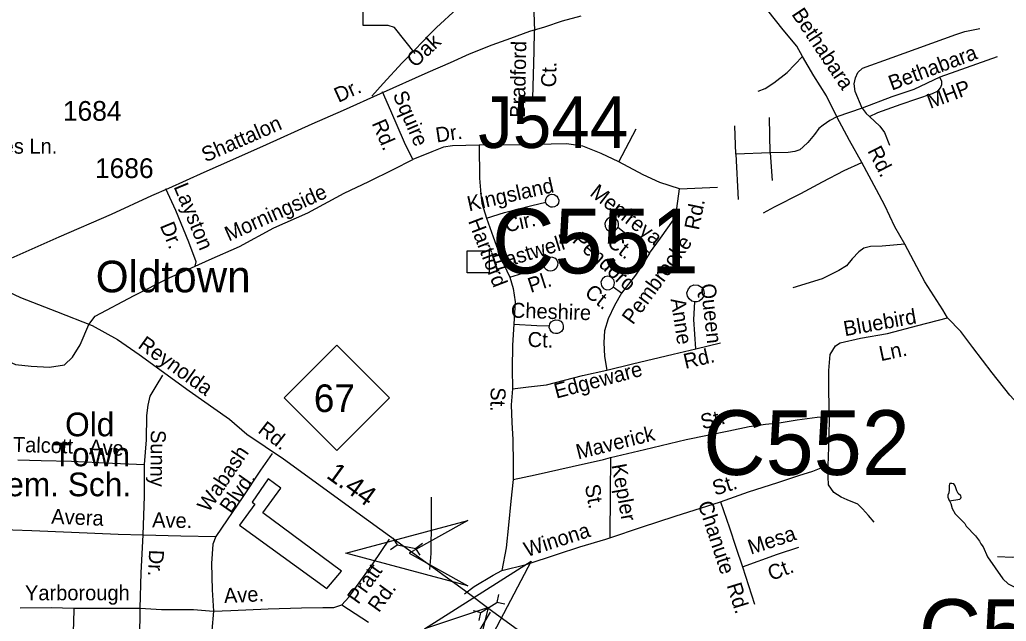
# Model space of a CAD drawing. Extents: x 1547597 to 1699558, y 810033 to 920809.
# Drawn here: x 1606475 to 1612726, y 879899 to 883710 of the extents above; entities that cross this region are included whole.
import ezdxf

# ---------------------------------------------------------------- set-up
doc = ezdxf.new("R2010")
doc.units = 0
for name, color, linetype in [('Exist Civil Demographics Community Label', 7, 'Continuous'), ('Exist Cultural Educational Facility Elementary Label', 7, 'Continuous'), ('Exist Cultural Shopping Center Building Footprint', 7, 'Continuous'), ('Exist Hydrographic Misc Water Feature', 7, 'Continuous'), ('Exist Road Non-System Structure Non-Sys Other CELL', 7, 'Continuous'), ('Exist Road Non-System Structure Non-Sys Other Number Label', 7, 'Continuous'), ('Exist Road Non-System Type 51', 7, 'Continuous'), ('Exist Road Non-System Type 51 Label', 7, 'Continuous'), ('Exist Road Primary NC Label', 7, 'Continuous'), ('Exist Road Primary NC Service Mileage Hundredths English Label', 7, 'Continuous'), ('Exist Road Primary NC Shield CELL', 7, 'Continuous'), ('Exist Road Primary NC Shield Number Label', 7, 'Continuous'), ('Exist Road Primary NC UnDivided 4 Lane Attributed', 7, 'Continuous'), ('Exist Road Secondary Structure Culvert Attributed CELL', 7, 'Continuous'), ('Exist Road Secondary Structure Culvert CELL', 7, 'Continuous'), ('Exist Road Secondary Structure Culvert Number Label', 7, 'Continuous'), ('Exist Road Secondary Type 51 Attributed', 7, 'Continuous'), ('Exist Road Secondary Type 51 Label', 7, 'Continuous'), ('Exist Road Secondary Type 51 Number Label', 7, 'Continuous')]:
    doc.layers.add(name, color=color, linetype=linetype)

msp = doc.modelspace()

# ---------------------------------------------------------------- linework, layer by layer
at = {"layer": 'Exist Cultural Shopping Center Building Footprint'}
msp.add_lwpolyline([(1608514.3, 880216.4), (1608015.7, 880586.1), (1608128.8, 880741.7), (1608048, 880800.3), (1607947.1, 880652.8), (1607965.3, 880640.7), (1607866.4, 880507.3), (1608420.5, 880106.1)], close=True, dxfattribs=at)
at = {"layer": 'Exist Hydrographic Misc Water Feature'}
for points in [[(1612365.8, 880661.6), (1612431.7, 880672.5), (1612437.7, 880678.4), (1612439.9, 880684.3), (1612438, 880692.4), (1612422.2, 880708.6), (1612412.5, 880724.8), (1612403.1, 880756.9), (1612393.9, 880769.4), (1612382.2, 880771.9), (1612369.4, 880771.9), (1612366, 880768), (1612363.8, 880758.3), (1612364.2, 880732.3), (1612361.3, 880712.7), (1612356.1, 880697.8), (1612356.4, 880684.9), (1612359.7, 880673.7), (1612362, 880667.1), (1612365.8, 880661.6)], [(1612365.8, 880661.6), (1612375.3, 880645.5), (1612382.8, 880613.3), (1612402.1, 880579.1), (1612463.1, 880517.9), (1612472.9, 880501.8), (1612531.9, 880440.8), (1612557.4, 880406.4), (1612565.1, 880388.2), (1612578.8, 880370), (1612607.7, 880307.6), (1612703.5, 880167.9), (1612739.1, 880136.8), (1612788.9, 880109.5)]]:
    msp.add_lwpolyline(points, dxfattribs=at)
at = {"layer": 'Exist Road Non-System Structure Non-Sys Other CELL'}
msp.add_lwpolyline([(1609310.5, 882245.2), (1609449.5, 882245.2), (1609449.5, 882106.2), (1609310.5, 882106.2)], close=True, dxfattribs=at)
msp.add_lwpolyline([(1609310.5, 882245.2), (1609449.5, 882245.2), (1609449.5, 882106.2), (1609310.5, 882106.2)], close=True, dxfattribs=at)
at = {"layer": 'Exist Road Non-System Type 51'}
for p, q in [((1611229.1, 882867), (1611225.2, 883091)), ((1611013, 882859.1), (1611005.2, 883038)), ((1611229.1, 882867), (1611013, 882859.1)), ((1611013, 882859.1), (1611026.8, 882570.1)), ((1611229.1, 882867), (1611242.9, 882692)), ((1610288.8, 881977), (1610234.7, 882016.5)), ((1610758.5, 881624.7), (1610916, 881663.5)), ((1611055.7, 880242.6), (1611130.1, 880006.3)), ((1608515.6, 880002.3), (1608684.7, 879893))]:
    msp.add_line(p, q, dxfattribs=at)
for points in [[(1608979.7, 883495.6), (1608848.8, 883660.5), (1608808.4, 883673.9), (1608696.3, 883673.9), (1608651.5, 883673.9), (1608656, 884275.2)], [(1609711.9, 884035), (1609736.5, 883866.8), (1609731.7, 883756.8), (1609736.7, 883638.9)], [(1611435.8, 883476.8), (1611399.2, 883543.1), (1611312.9, 883646.8), (1611215.7, 883767.7), (1611088.4, 883921.1)], [(1608976.2, 883517.2), (1609080.9, 883626.4), (1609116.7, 883659.9), (1609244, 883779), (1609316.5, 883850.3)], [(1609727, 883213.2), (1609730.4, 883361), (1609733.5, 883511.1), (1609736.7, 883638.9)], [(1611813.2, 883149.8), (1611769.3, 883256.2), (1611761.4, 883303.3), (1611771.2, 883342.7), (1611785, 883376.1), (1611814.4, 883403.6), (1612003, 883470.4), (1612407.6, 883616.9), (1612464.6, 883636.5), (1612558.9, 883654.2)], [(1608705.9, 883225.6), (1608778.6, 883306.9), (1608897.5, 883438), (1608976.2, 883517.2)], [(1611154.5, 883257.3), (1611198.7, 883275), (1611252.9, 883310.5), (1611337.5, 883375.8), (1611435.8, 883476.8)], [(1611653.5, 883095.7), (1611586.6, 883227.5), (1611507, 883353.7), (1611435.8, 883476.8)], [(1612668.9, 883474.3), (1612407.6, 883382), (1612305.5, 883346.6)], [(1612305.5, 883346.6), (1612140.5, 883268), (1612001, 883220.8), (1611813.2, 883149.8)], [(1611859.6, 883096.9), (1611912.6, 883122.5), (1612060, 883175.6), (1612258.3, 883242.4), (1612293.7, 883260.1), (1612309.4, 883277.8), (1612317.3, 883299.4), (1612317.3, 883319.1), (1612305.5, 883346.6)], [(1608966.5, 882823.6), (1608913.3, 882932), (1608827.1, 883132.6), (1608774.1, 883253)], [(1611813.2, 883149.8), (1611653.5, 883095.7)], [(1611813.2, 883149.8), (1611838, 883116.6), (1611859.6, 883096.9)], [(1611653.5, 883095.7), (1611608.2, 883071.4), (1611565, 883041.9), (1611539.5, 883020.3), (1611510, 882982.9), (1611468.7, 882931.8), (1611439.3, 882904.3), (1611417.7, 882884.7), (1611386.2, 882874.8), (1611345, 882868.9), (1611229.1, 882867)], [(1611811.1, 882806.3), (1611733.4, 882944.6), (1611653.5, 883095.7)], [(1611859.6, 883096.9), (1611924.4, 883036), (1611953.9, 882994.7), (1611987.3, 882916.1)], [(1610271.6, 882809), (1610381.6, 883018.5)], [(1609386.7, 882914.8), (1609217.1, 882910.6), (1609161, 882901.9), (1609085.5, 882873.8), (1608966.5, 882823.6)], [(1610271.6, 882809), (1610159.3, 882863), (1610042.8, 882908.4), (1609939.2, 882923.5), (1609645.7, 882917), (1609386.7, 882914.8)], [(1609386.7, 882914.8), (1609387.6, 882705.4), (1609396.3, 882603.9), (1609402.7, 882547.7), (1609433, 882452.7)], [(1607585.8, 882149.3), (1607674.1, 882188.5), (1607866.7, 882272.8), (1608085.4, 882391.1), (1608300.1, 882487.2), (1608530.9, 882611.3), (1608687.5, 882686), (1608841.9, 882760.7), (1608966.5, 882823.6)], [(1610655.7, 882638.4), (1610530.5, 882679.4), (1610424.8, 882726.9), (1610271.6, 882809)], [(1611188.1, 882487.3), (1611258.5, 882524.7), (1611425.2, 882609.4), (1611561.5, 882682.3), (1611698.1, 882754.9), (1611811.1, 882806.3)], [(1612082.7, 882287.4), (1612020.6, 882397.5), (1611956.3, 882532.3), (1611903.6, 882632), (1611811.1, 882806.3)], [(1607585.8, 882149.3), (1607592, 882177.1), (1607547.1, 882301.5), (1607464.7, 882502.1), (1607400, 882638.5)], [(1609808.5, 882554.2), (1609806.9, 882563.6), (1609809.8, 882577.8), (1609817.4, 882590.2), (1609829.2, 882599.8), (1609845.3, 882604.5), (1609862.3, 882602.7), (1609877.3, 882593.2), (1609885.5, 882582.3), (1609890.8, 882565.9), (1609888, 882547.4), (1609877.3, 882532.4), (1609863.9, 882523.9), (1609851.2, 882521.7), (1609840.5, 882522.5), (1609826.7, 882527.8), (1609816.3, 882537), (1609810.7, 882546), (1609808.5, 882554.2)], [(1610465.8, 882231.8), (1610534.8, 882325.2), (1610616.9, 882441.9), (1610638.4, 882513.1), (1610655.7, 882638.4)], [(1610655.7, 882638.4), (1610895.3, 882649.2)], [(1609433, 882452.7), (1609547.3, 882489.4), (1609719.5, 882533.1), (1609808.5, 882554.2)], [(1609433, 882452.7), (1609474, 882333.9), (1609523.6, 882200), (1609579.4, 882078.4)], [(1610264.1, 882393), (1610268.9, 882402.9), (1610269.8, 882416.5), (1610266.3, 882431.2), (1610256.4, 882445.6), (1610241.9, 882454.5), (1610227.2, 882457.8), (1610210.3, 882454.8), (1610197, 882447), (1610187.9, 882435.8), (1610181.8, 882418.3), (1610183.8, 882399.5), (1610193.7, 882383.1), (1610206.9, 882373.4), (1610222.6, 882369.5), (1610237.6, 882371), (1610250.6, 882377.1), (1610260.4, 882386.3), (1610264.1, 882393)], [(1610465.8, 882231.8), (1610375.2, 882306.1), (1610264.1, 882393)], [(1610465.8, 882231.8), (1610418.3, 882154.1), (1610377.3, 882091.4), (1610288.8, 881977)], [(1612082.7, 882287.4), (1611940.3, 882274.5), (1611866.9, 882272.3), (1611823.7, 882263.7), (1611791.4, 882239.9), (1611750.4, 882194.6), (1611713.7, 882151.4), (1611666.2, 882121.1), (1611560.4, 882069.3), (1611372.7, 882011)], [(1612354, 881820.7), (1612323.5, 881872.9), (1612210, 882049.9), (1612160.4, 882144.9), (1612082.7, 882287.4)], [(1609793.7, 882160.9), (1609794, 882169.1), (1609797.1, 882181.3), (1609805.6, 882193.9), (1609819.1, 882203.4), (1609833.5, 882208), (1609851.2, 882206.6), (1609866.7, 882199.3), (1609877.4, 882186.1), (1609884.3, 882170.1), (1609883.3, 882152.3), (1609873.8, 882133.1), (1609861.1, 882122.5), (1609847.6, 882118.2), (1609836, 882117.3), (1609822.5, 882119.7), (1609811.8, 882126.3), (1609802.6, 882135.1), (1609795.2, 882149.7), (1609793.7, 882160.9)], [(1606911.6, 881778), (1606953.6, 881832.7), (1607200.6, 881962.6), (1607421.2, 882074.8), (1607585.8, 882149.3)], [(1609579.4, 882078.4), (1609716.7, 882120.2), (1609795.2, 882149.7)], [(1609579.4, 882078.4), (1609601, 882007.2), (1609614, 881922.9), (1609605.3, 881780.4)], [(1610234.7, 882016.5), (1610241.7, 882028.5), (1610242.9, 882044.9), (1610238.8, 882061.8), (1610223.9, 882077.1), (1610212.2, 882082.8), (1610200.9, 882085), (1610181.7, 882080), (1610167.5, 882069.3), (1610157.9, 882050), (1610160.4, 882025), (1610174.1, 882006.9), (1610193.5, 881998.5), (1610214.6, 882000.5), (1610228.1, 882009), (1610234.7, 882016.5)], [(1610288.8, 881977), (1610243.5, 881899.2), (1610202.5, 881815), (1610180.9, 881739.4), (1610175.8, 881665.6), (1610181.2, 881575.6), (1610196, 881488.9)], [(1610751.8, 881923.2), (1610733.1, 881927.8), (1610716.4, 881940.6), (1610705.9, 881957.6), (1610702.5, 881979.1), (1610711.5, 882004.7), (1610727.8, 882021.8), (1610745.8, 882030), (1610773.8, 882028.9), (1610795.3, 882015.2), (1610807.8, 881997.6), (1610812.1, 881974.7), (1610806.1, 881952.2), (1610793.7, 881936.4), (1610779.9, 881927.5), (1610764.8, 881923.2), (1610751.8, 881923.2)], [(1610758.5, 881624.7), (1610745.5, 881810.4), (1610751.8, 881923.2)], [(1609831.2, 881770.8), (1609834.1, 881782.8), (1609842.9, 881796), (1609857.1, 881805.3), (1609869.6, 881809.1), (1609888.8, 881807.3), (1609902.8, 881799.6), (1609913.4, 881786.6), (1609919.3, 881770.1), (1609917.7, 881752.3), (1609908.1, 881734.9), (1609894.9, 881725.3), (1609882, 881721.4), (1609870, 881721), (1609855.9, 881724.3), (1609844.2, 881732.4), (1609834.9, 881744.6), (1609830.4, 881760.1), (1609831.2, 881770.8)], [(1611605.2, 881195.2), (1611602.4, 881353.1), (1611602.4, 881488.3), (1611610.8, 881589.7), (1611644.8, 881643.9), (1611673, 881661.8), (1611803.1, 881691.8), (1611973.2, 881722.3), (1612165.4, 881772.8), (1612354, 881820.7)], [(1613030.1, 881063.1), (1612970.6, 881109.7), (1612848, 881223.1), (1612749.2, 881332.1), (1612637, 881473.3), (1612513.6, 881632.4), (1612437.6, 881733.8), (1612354, 881820.7)], [(1606170.2, 881778.4), (1606251.7, 881753.2), (1606312, 881692.8), (1606400.7, 881547.3), (1606446.8, 881526), (1606546.1, 881515.3), (1606663.2, 881508.2), (1606759, 881522.4), (1606808.7, 881572.1), (1606858.4, 881650.2), (1606911.6, 881778)], [(1609605.3, 881780.4), (1609596.7, 881648.6), (1609594.5, 881497.5), (1609596.8, 881371.1)], [(1609605.3, 881780.4), (1609751.2, 881773.5), (1609831.2, 881770.8)], [(1610196, 881488.9), (1610356.8, 881530.6), (1610615.2, 881590.4), (1610758.5, 881624.7)], [(1609596.8, 881371.1), (1609698.6, 881383), (1609812.7, 881395.9), (1610040.5, 881455.2), (1610196, 881488.9)], [(1607265.7, 880892.4), (1607276.9, 881048.3), (1607280.2, 881202.1), (1607288.8, 881268), (1607301.3, 881325.9), (1607339.8, 881387.6), (1607382.3, 881457.2)], [(1609596.8, 881371.1), (1609588.2, 881269.5), (1609592.4, 881158.7), (1609599.6, 881050.7), (1609601.1, 880895.9), (1609601.1, 880797.5)], [(1610217.3, 880936.1), (1610433.1, 880987.9), (1610698.6, 881050.6), (1610969, 881105.8), (1611097.2, 881132.6), (1611201.2, 881147.7), (1611288.1, 881156.6), (1611400.9, 881175.2), (1611528.1, 881190.9), (1611605.2, 881195.2)], [(1611596.7, 880883.5), (1611603.8, 881060.8), (1611605.2, 881195.2)], [(1606462.4, 880920.9), (1606610.3, 880917.7), (1606802.3, 880912.2), (1607062, 880900.1), (1607265.7, 880892.4)], [(1608073.8, 880961.6), (1608001, 880856.3), (1607883.6, 880681.3), (1607788.5, 880542.2), (1607717.7, 880434.8)], [(1609601.1, 880797.5), (1609741.4, 880825.6), (1609974.5, 880879.6), (1610174.2, 880923.1), (1610217.3, 880936.1)], [(1610217.3, 880936.1), (1610215.2, 880707.2), (1610214.8, 880427.4)], [(1607256.1, 880446.5), (1607266, 880690.5), (1607265.7, 880892.4)], [(1610914.3, 880654.4), (1611093.8, 880718.8), (1611278.1, 880777.3), (1611412.4, 880822.3), (1611500.6, 880849.5), (1611552.4, 880870.6), (1611596.7, 880883.5)], [(1611888.1, 880526.8), (1611852.4, 880568.3), (1611814.4, 880610), (1611785.2, 880641.2), (1611717.1, 880667.2), (1611679.2, 880683.9), (1611633.8, 880715.5), (1611599.5, 880762.7), (1611596.6, 880812.8), (1611596.7, 880883.5)], [(1609601.1, 880797.5), (1609587.6, 880660.6), (1609571, 880506.7), (1609558, 880364.1), (1609530, 880219.4)], [(1609073, 880225.7), (1609081.9, 880327.6), (1609083.6, 880541.5), (1609084.8, 880685.4)], [(1610214.8, 880427.4), (1610414.4, 880494.4), (1610628.8, 880564.7), (1610914.3, 880654.4)], [(1610914.3, 880654.4), (1610971.4, 880491.4), (1611012.9, 880368.4), (1611055.7, 880242.6)], [(1606165, 880485.7), (1606309.1, 880482.4), (1606550.8, 880474.5), (1606802.5, 880462.4), (1607098.2, 880449.9), (1607256.1, 880446.5)], [(1607238.2, 879981), (1607244.2, 880204.8), (1607256.1, 880446.5)], [(1607256.1, 880446.5), (1607495.9, 880440.7), (1607717.7, 880434.8)], [(1607717.7, 880434.8), (1607699.3, 880386.9), (1607690.2, 880265.2), (1607694.8, 880097.2), (1607701.9, 879963.2)], [(1608515.6, 880002.3), (1608560, 880052), (1608711.6, 880262.7), (1608818.8, 880417.8)], [(1609530, 880219.4), (1609684.8, 880258.7), (1609881.7, 880323.1), (1610024.2, 880370.6), (1610188, 880418.4), (1610214.8, 880427.4)], [(1611055.7, 880242.6), (1611276.5, 880323.4), (1611412.7, 880368.3)], [(1612671.4, 880307.9), (1612765.4, 880305.2), (1612875.3, 880310.2), (1612997.3, 880317.3), (1613113.2, 880318.2), (1613239, 880315.2), (1613393.5, 880303.1)], [(1609293.6, 880072), (1609354, 880119.4), (1609474.5, 880190.3), (1609530, 880219.4)], [(1606478.2, 879983.1), (1606674.6, 879985.7), (1606816.6, 879982.4)], [(1606816.6, 879982.4), (1606815.8, 879886.5), (1606801.2, 879578.7), (1606787.7, 879398.8)], [(1606816.6, 879982.4), (1607034.3, 879982.6), (1607238.2, 879981)], [(1607203, 879333.5), (1607213.7, 879413.4), (1607230.7, 879551.1), (1607236.6, 879785.1), (1607238.2, 879981)], [(1607238.2, 879981), (1607372.1, 879973.9), (1607574.9, 879972.1), (1607701.9, 879963.2)], [(1607701.9, 879963.2), (1607811.8, 879966.2), (1608049.6, 879978.3), (1608259.7, 879984.5), (1608395.6, 879985.3), (1608465.6, 879984.9), (1608515.6, 880002.3)], [(1607701.9, 879963.2), (1607692.2, 879840.1), (1607702.4, 879708.5), (1607740.1, 879607.9), (1607771.5, 879553.4), (1607800.3, 879527.7), (1607927, 879432.8), (1608074.3, 879355.6), (1608177.9, 879303.9), (1608341.3, 879220)], [(1609237.6, 879578.6), (1609280.1, 879644.2), (1609377.6, 879821.3), (1609458.6, 879956.5)]]:
    msp.add_lwpolyline(points, dxfattribs=at)
at = {"layer": 'Exist Road Primary NC Shield CELL'}
msp.add_lwpolyline([(1608151.2, 881314.1), (1608484.2, 881647.1), (1608817.2, 881314.1), (1608484.2, 880981.1)], close=True, dxfattribs=at)
at = {"layer": 'Exist Road Primary NC UnDivided 4 Lane Attributed'}
msp.add_lwpolyline([(1606329.7, 882019.2), (1606479.2, 881949.8), (1606707, 881861.2), (1606934.5, 881771.9), (1607094.3, 881683.4), (1607231.1, 881589.8), (1607548.5, 881359.5), (1607803.3, 881178.1), (1607914.8, 881084.9), (1608145.2, 880928.7), (1608672.4, 880545.3), (1609048, 880273.9), (1609293.2, 880094.6), (1609464.3, 879967.8), (1609923.5, 879634)], dxfattribs=at)
at = {"layer": 'Exist Road Secondary Structure Culvert Attributed CELL'}
for points in [[(1609314.8, 880123.6), (1608542.1, 880330.6), (1609314.8, 880537.7), (1608942.1, 880330.6)], [(1609039.8, 879851.5), (1609715.6, 880279.6), (1609344.4, 879571), (1609444.6, 879985.4)]]:
    msp.add_lwpolyline(points, close=True, dxfattribs=at)
at = {"layer": 'Exist Road Secondary Structure Culvert CELL'}
for p, q in [((1608838.3, 880425), (1608865.9, 880382.4)), ((1608824.9, 880352.5), (1608865.9, 880382.4)), ((1608865.9, 880382.4), (1608984.9, 880360.5)), ((1609025.9, 880390.4), (1608984.9, 880360.5)), ((1609012.5, 880317.9), (1608984.9, 880360.5)), ((1609508.4, 880068.2), (1609498.5, 880018.4)), ((1609396.3, 879953.9), (1609498.5, 880018.4)), ((1609547.7, 880005.9), (1609498.5, 880018.4)), ((1609347.1, 879966.4), (1609396.3, 879953.9)), ((1609386.4, 879904.1), (1609396.3, 879953.9))]:
    msp.add_line(p, q, dxfattribs=at)
at = {"layer": 'Exist Road Secondary Type 51 Attributed'}
msp.add_lwpolyline([(1606243.9, 882058.9), (1606275.1, 882104.8), (1606314.5, 882146.1), (1606362.6, 882173.7), (1606725.5, 882335.3), (1607056, 882479.1), (1607312.6, 882595.4), (1607419.6, 882643.5), (1607644.2, 882743.5), (1607824.2, 882824.2), (1608038.2, 882919.2), (1608328.7, 883049.6), (1608527.1, 883137.5), (1608760.6, 883242.3), (1609061.8, 883377), (1609203.5, 883438.6), (1609324.3, 883493.2), (1609468.2, 883551.3), (1609587.2, 883592.4), (1609708.1, 883637), (1609801.6, 883666.1), (1609914.3, 883702.2), (1610033, 883735.5)], dxfattribs=at)

# ---------------------------------------------------------------- texts
at = {"layer": 'Exist Civil Demographics Community Label'}
msp.add_text('Oldtown', height=200, dxfattribs=at).set_placement((1606956.5, 881983.1))
at = {"layer": 'Exist Cultural Educational Facility Elementary Label'}
for s, p in [('Old', (1606762, 881070.7)), ('Town', (1606683.2, 880880.7)), ('Elem. Sch.', (1606210.6, 880690.7))]:
    msp.add_text(s, height=150, dxfattribs=at).set_placement(p)
at = {"layer": 'Exist Road Non-System Structure Non-Sys Other Number Label'}
msp.add_text('J544', height=328.08, dxfattribs=at).set_placement((1609380, 882897.5))
at = {"layer": 'Exist Road Non-System Type 51 Label'}
for s, rotation, p in [('Bethabara', 303.76002, (1611362.3, 883744.7)), ('Oak', 43.07431, (1608981.1, 883402)), ('Bradford', 88.83618, (1609675.7, 883087.9)), ('Bethabara', 20.40018, (1612001.1, 883260.4)), ('Ct.', 88.83618, (1609873.1, 883281.1)), ('MHP', 20.40018, (1612244.3, 883144.5)), ('Squire', 293.24041, (1608836.5, 883235.4)), ('Rd.', 293.24041, (1608703.8, 883054.2)), ('Dr.', 8.53108, (1609117.1, 882931.7)), ('Rd.', 296.94142, (1611845.1, 882880.1)), ('Layston', 292.32619, (1607448.6, 882652.4)), ('Kingsland', 12.69995, (1609321.7, 882495.6)), ('Menfreya', 321.965, (1610081.5, 882600.9)), ('Morningside', 24.11562, (1607799.4, 882303.8)), ('Rd.', 78.36396, (1610777.7, 882372.6)), ('Cir.', 12.69995, (1609559.2, 882361.7)), ('Dr.', 292.32619, (1607361.1, 882405.7)), ('Hartford', 291.01979, (1609314.9, 882434.8)), ('Eastwell', 17.16144, (1609485.2, 882118.3)), ('Pendoro', 317.98951, (1609970.1, 882304.9)), ('Ct.', 321.965, (1610189.4, 882287.1)), ('Pembrooke', 54.07611, (1610359.8, 881772.7)), ('Pl.', 18.01244, (1609712.5, 881978.3)), ('Ct.', 321.965, (1610048.3, 881967.6)), ('Queen', 276.28395, (1610789.2, 882033.3)), ('Cheshire', 358.12074, (1609585.7, 881822.7)), ('Anne', 278.7053, (1610598.4, 881939.7)), ('Bluebird', 10.18539, (1611703.8, 881704.5)), ('Ct.', 358.12074, (1609692, 881637.8)), ('Rd.', 13.02995, (1610692.8, 881497.5)), ('Ln.', 11.94993, (1611931.3, 881546.2)), ('Edgeware', 14.8653, (1609875.1, 881309)), ('St.', 268.76122, (1609459.6, 881382.5)), ('St.', 14.40721, (1610802.1, 881113.7)), ('Sunny', 269.50196, (1607305.2, 881111)), ('Maverick', 13.99624, (1610012.9, 880923.8)), ('Talcott', 358.35859, (1606430.2, 880972.1)), ('Ave.', 357.33752, (1606912.7, 880956.4)), ('Wabash', 56.17744, (1607671.5, 880582.7)), ('Kepler', 280.36825, (1610224.2, 880888.2)), ('Blvd.', 54.81119, (1607811.5, 880576.6)), ('St.', 17.55695, (1610881.2, 880693.6)), ('St.', 280.36825, (1610055.4, 880758.4)), ('Avera', 357.59666, (1606673, 880517)), ('Chanute', 288.14998, (1610770.2, 880643.8)), ('Ave.', 358.59722, (1607313, 880494.4)), ('Winona', 17.74751, (1609688, 880304.9)), ('Mesa', 18.23264, (1611107.2, 880319.5)), ('Dr.', 267.64449, (1607294.3, 880353.2)), ('Pratt', 54.26469, (1608619.7, 880000.6)), ('Ct.', 21.31819, (1611237, 880153.2)), ('Yarborough', 0.04662, (1606507.8, 880031.3)), ('Ave.', 2.93195, (1607770.8, 880013.3)), ('Rd.', 54.26469, (1608750, 879948.8)), ('Rd.', 287.28729, (1610953.9, 880126.7))]:
    msp.add_text(s, height=95, rotation=rotation, dxfattribs=at).set_placement(p)
at = {"layer": 'Exist Road Primary NC Label'}
for s, rotation, p in [('Reynolda', 324.37536, (1607218, 881635.4)), ('Rd.', 322.20548, (1607977.8, 881098.4))]:
    msp.add_text(s, height=95, rotation=rotation, dxfattribs=at).set_placement(p)
at = {"layer": 'Exist Road Primary NC Service Mileage Hundredths English Label'}
msp.add_text('1.44', height=125, rotation=323.97721, dxfattribs=at).set_placement((1608411.5, 880812.3))
at = {"layer": 'Exist Road Primary NC Shield Number Label'}
msp.add_text('67', height=175, dxfattribs=at).set_placement((1608338.3, 881224.4))
at = {"layer": 'Exist Road Secondary Structure Culvert Number Label'}
for s, p in [('C551', (1609467.1, 882102.7)), ('C552', (1610805, 880825.6)), ('C553', (1612171, 879628.2))]:
    msp.add_text(s, height=410.1, dxfattribs=at).set_placement(p)
at = {"layer": 'Exist Road Secondary Type 51 Label'}
for s, rotation, p in [('Dr.', 24.5645, (1608494.3, 883182.9)), ('Shattalon', 23.58235, (1607652, 882804.9))]:
    msp.add_text(s, height=95, rotation=rotation, dxfattribs=at).set_placement(p)
msp.add_text('Davis Acres Ln.', height=95, dxfattribs=at).set_placement((1605823.1, 882861.5))
at = {"layer": 'Exist Road Secondary Type 51 Number Label'}
for s, p in [('1684', (1606748, 883070)), ('1686', (1606951.4, 882707))]:
    msp.add_text(s, height=125, dxfattribs=at).set_placement(p)

doc.saveas('drawing.dxf')
